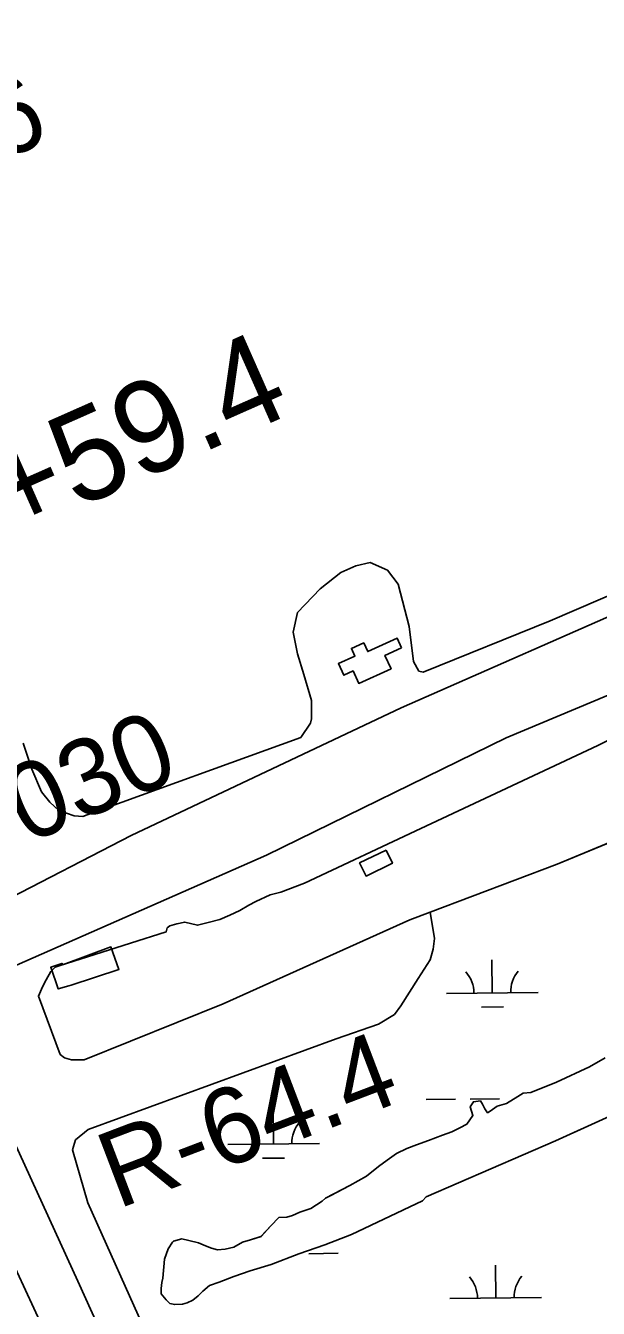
# Model space of a CAD drawing. Extents: x 3684037 to 3722149, y 433263 to 459021.
# Drawn here: x 3711141 to 3711766, y 443040 to 444439 of the extents above; entities that cross this region are included whole.
import ezdxf

# ---------------------------------------------------------------- set-up
doc = ezdxf.new("R2010")
doc.units = 0
for name, color, linetype in [('V-BLDG-OTLN', 7, 'Continuous'), ('V-CHAN-DOCK', 7, 'Continuous'), ('V-LEVE-TOET', 7, 'Continuous'), ('V-RIVR-RANG-IDEN', 7, 'Continuous'), ('V-ROAD-CNTR', 7, 'Continuous'), ('V-SITE-VEGE', 7, 'Continuous'), ('V-SURV-IDEN', 7, 'Continuous'), ('V-TOPO-SHOR', 7, 'Continuous'), ('V-WETL-SWMP', 7, 'Continuous')]:
    doc.layers.add(name, color=color, linetype=linetype)

msp = doc.modelspace()

# ---------------------------------------------------------------- linework, layer by layer
at = {"layer": 'V-BLDG-OTLN'}
for points in [[(3711551.1, 443760.5), (3711532.9, 443752.3), (3711539.5, 443737.7), (3711504.3, 443721.7), (3711498.1, 443735.3), (3711487.9, 443730.6), (3711482.1, 443743.4), (3711500.1, 443751.6), (3711496.4, 443759.8), (3711509.8, 443765.9), (3711514.1, 443756.4), (3711546.3, 443771)], [(3711188.2, 443392.2), (3711176.6, 443388.7), (3711168.3, 443412.2), (3711180.3, 443416.5), (3711182.2, 443415.3), (3711234, 443434.4), (3711242.8, 443409.8), (3711190.5, 443392.7)]]:
    msp.add_lwpolyline(points, close=True, dxfattribs=at)
at = {"layer": 'V-CHAN-DOCK'}
msp.add_lwpolyline([(3711534.1, 443540.1), (3711505.3, 443526.1), (3711512.3, 443511.7), (3711541.1, 443525.7), (3711534.1, 443540.1)], dxfattribs=at)
at = {"layer": 'V-LEVE-TOET'}
for points in [[(3710963.1, 443415.1), (3710984.8, 443428.5), (3710997.1, 443437.8), (3711024.6, 443455.7), (3711055.4, 443462.9), (3711114.1, 443482.5), (3711256.1, 443555.8), (3711550.4, 443695.1), (3711825.1, 443815.9), (3712110.2, 443928.5), (3712444.6, 444073), (3712719.3, 444189.7), (3713000.2, 444318.7), (3713368.6, 444469.4), (3713693.8, 444608.8)], [(3713460.8, 444431.6), (3712949.4, 444211.7), (3712568.6, 444046.5), (3712094.3, 443842.1), (3711665.2, 443662.5), (3711403.8, 443534.5), (3711112.6, 443406.5), (3711090, 443398.2), (3711077.6, 443392), (3711058.6, 443382.5), (3711035.9, 443372.2), (3711012.3, 443359.8), (3710991.3, 443347.7)], [(3710991.3, 443347.7), (3710992, 443346.3), (3711006, 443324.3), (3711016.4, 443308.1), (3711022.2, 443297.7), (3711025.1, 443296), (3711029.8, 443296), (3711036.7, 443298.3), (3711040.8, 443297.7), (3711046, 443293.1), (3711047.1, 443291.9), (3711048.3, 443285), (3711048.9, 443281.5), (3711047.8, 443264.7), (3711058.8, 443236.9), (3711195.4, 442942.6), (3711375.5, 442559.7), (3711516.7, 442246.9), (3711627.1, 442006.6)]]:
    msp.add_lwpolyline(points, dxfattribs=at)
at = {"layer": 'V-ROAD-CNTR'}
msp.add_lwpolyline([(3710393, 444727.7), (3710641.6, 444250), (3710817.9, 443893.9), (3711037.7, 443420), (3711197.8, 443070), (3711491, 442423), (3711750.1, 441857.3), (3711840.9, 441668.9), (3712186.2, 441036.5), (3712590.7, 440311.1), (3712880, 439780.2), (3713036.5, 439491.2), (3713175.2, 439193.4), (3713278.2, 438972.2)], dxfattribs=at)
at = {"layer": 'V-SITE-VEGE'}
for points in [[(3713546.8, 444572.3), (3713442.4, 444528.5), (3713338.2, 444484.5), (3712875.1, 444287.6), (3712444.5, 444104.7), (3711713.1, 443789.8), (3711574.7, 443734), (3711570, 443735.2), (3711564, 443745.8), (3711559.3, 443783.7)], [(3711559.3, 443783.7), (3711547.4, 443829.8), (3711535.5, 443845.2), (3711516.6, 443853.4), (3711501.2, 443849.9), (3711484.6, 443842.7), (3711462.2, 443825), (3711437.4, 443798.9), (3711432.7, 443777.6), (3711437.4, 443754), (3711444.5, 443731.5), (3711452.9, 443703.1), (3711452.9, 443683), (3711451.7, 443678.3), (3711441.1, 443662.9), (3711208.1, 443578.6), (3711203.5, 443576.7), (3711193.9, 443577.4), (3711177.3, 443583.3), (3711167.3, 443592.4), (3711158.4, 443603.4), (3711147.7, 443628.2), (3711138.2, 443656.6)]]:
    msp.add_lwpolyline(points, dxfattribs=at)
at = {"layer": 'V-TOPO-SHOR'}
for points in [[(3711204.8, 443311.5), (3711191.1, 443311.5), (3711183.5, 443313.5), (3711178.7, 443317.2), (3711154.9, 443380.9), (3711159.4, 443391.1), (3711163.5, 443398.6), (3711168.3, 443407.5), (3711173.1, 443412.4), (3711177.5, 443413.9), (3711294.3, 443451), (3711295.5, 443455.1), (3711298.4, 443457.4), (3711305.9, 443459.7), (3711314.6, 443461.5), (3711328.5, 443458), (3711340, 443460.9), (3711352.8, 443464.4), (3711363.7, 443469.1), (3711374.7, 443474.3), (3711384.6, 443480.1), (3711392.1, 443484.1), (3711407.7, 443491.1), (3711419.3, 443494), (3711445.3, 443503.9), (3711572, 443563.6), (3711765.1, 443654.1), (3711887.2, 443715.1)], [(3711204.8, 443311.5), (3711356.3, 443372.4), (3711559.9, 443464.1), (3711582.1, 443472.4), (3711720.7, 443524.5), (3711962.5, 443624.9)], [(3711290.6, 443073.5), (3711292.4, 443094.2), (3711296.5, 443105.4), (3711301.2, 443112.5), (3711302.4, 443113.7), (3711311.3, 443116.1), (3711319, 443114.3), (3711329.6, 443112), (3711337.3, 443108.4), (3711343.8, 443106.1), (3711350.3, 443104.3), (3711358.6, 443104.9), (3711368.1, 443107.3), (3711377.5, 443112.6), (3711386.4, 443115), (3711397.6, 443118.6), (3711408.3, 443130.4), (3711417.1, 443139.3), (3711426, 443139.9), (3711431.9, 443141.7), (3711440.2, 443145.2), (3711452, 443149.4), (3711464.5, 443157.1), (3711468, 443160.7), (3711473.9, 443163.6), (3711494.6, 443174.3), (3711512.9, 443184.4), (3711525.9, 443195), (3711535.4, 443202.1), (3711545.4, 443209.3), (3711556.7, 443214.6), (3711567.3, 443218.7), (3711580.3, 443223.5), (3711595.7, 443229.4), (3711605.8, 443233), (3711614.6, 443237.1), (3711622.3, 443241.3), (3711628.8, 443250.8), (3711625.8, 443260.2), (3711629.4, 443265.6), (3711637.1, 443266.7), (3711639.4, 443263.2), (3711641.8, 443257.9), (3711644.8, 443253.7), (3711647.7, 443255.5), (3711655.4, 443260.9), (3711665.5, 443263.8), (3711677.9, 443271.5), (3711683.8, 443275.1), (3711692.1, 443275.7), (3711719.9, 443287), (3711755.9, 443303.6), (3711773.1, 443313.6)], [(3711880.8, 443296.6), (3711718.8, 443223.1), (3711578, 443162), (3711573.9, 443157.8), (3711496.4, 443121.1), (3711467.5, 443109.8), (3711439.1, 443099.7), (3711408.9, 443088.4), (3711385.9, 443081.3), (3711368.1, 443075.3), (3711352.2, 443068.8), (3711341.5, 443065.3), (3711334.4, 443059.3), (3711329.1, 443054), (3711323.2, 443049.3), (3711317.3, 443046.3), (3711312, 443045.1), (3711303.7, 443044.5), (3711298.4, 443045.7), (3711294.2, 443049.8), (3711288.9, 443056.3), (3711288.9, 443062.2), (3711289.5, 443068.7), (3711290.6, 443073.5)]]:
    msp.add_lwpolyline(points, dxfattribs=at)
at = {"layer": 'V-WETL-SWMP'}
for p, q in [((3711962.5, 443624.9), (3711720.7, 443524.5)), ((3711720.7, 443524.5), (3711582.1, 443472.4)), ((3711582.1, 443472.4), (3711586.9, 443443.8)), ((3711586.9, 443443.8), (3711585.6, 443432)), ((3711585.6, 443432), (3711582.1, 443420.2)), ((3711582.1, 443420.2), (3711569, 443400.1)), ((3711649.9, 443384.3), (3711649.5, 443420.3)), ((3711569, 443400.1), (3711550.3, 443370.3)), ((3711599.9, 443383.7), (3711699.9, 443384.9)), ((3711550.3, 443370.3), (3711543.4, 443360.6)), ((3711638.1, 443368.7), (3711662.1, 443369)), ((3711543.4, 443360.6), (3711526, 443350.1)), ((3711526, 443350.1), (3711479.6, 443334.1)), ((3711479.6, 443334.1), (3711209.3, 443235.3)), ((3711755.9, 443303.6), (3711773.1, 443313.6)), ((3711880.8, 443296.6), (3711718.8, 443223.1)), ((3711719.9, 443287), (3711755.9, 443303.6)), ((3711692.1, 443275.7), (3711719.9, 443287)), ((3711577.9, 443268), (3711609.9, 443268.4)), ((3711625.9, 443268.6), (3711657.9, 443268.9)), ((3711665.5, 443263.8), (3711677.9, 443271.5)), ((3711673.9, 443269.1), (3711674, 443269.1)), ((3711677.9, 443271.5), (3711683.8, 443275.1)), ((3711683.8, 443275.1), (3711692.1, 443275.7)), ((3711411.4, 443219.6), (3711410.9, 443255.6)), ((3711625.8, 443260.2), (3711629.4, 443265.6)), ((3711628.8, 443250.8), (3711625.8, 443260.2)), ((3711629.4, 443265.6), (3711637.1, 443266.7)), ((3711637.1, 443266.7), (3711639.4, 443263.2)), ((3711639.4, 443263.2), (3711641.8, 443257.9)), ((3711641.8, 443257.9), (3711644.8, 443253.7)), ((3711644.8, 443253.7), (3711647.7, 443255.5)), ((3711647.7, 443255.5), (3711655.4, 443260.9)), ((3711655.4, 443260.9), (3711665.5, 443263.8)), ((3711614.6, 443237.1), (3711622.3, 443241.3)), ((3711622.3, 443241.3), (3711628.8, 443250.8)), ((3711209.3, 443235.3), (3711195.4, 443224.2)), ((3711580.3, 443223.5), (3711595.7, 443229.4)), ((3711595.7, 443229.4), (3711605.8, 443233)), ((3711605.8, 443233), (3711614.6, 443237.1)), ((3711195.4, 443224.2), (3711192, 443213.1)), ((3711192, 443213.1), (3711208.7, 443155.6)), ((3711361.4, 443219), (3711461.4, 443220.2)), ((3711545.4, 443209.3), (3711556.7, 443214.6)), ((3711556.7, 443214.6), (3711567.3, 443218.7)), ((3711567.3, 443218.7), (3711580.3, 443223.5)), ((3711718.8, 443223.1), (3711578, 443162)), ((3711399.5, 443204.1), (3711423.5, 443204.3)), ((3711525.9, 443195), (3711535.4, 443202.1)), ((3711535.4, 443202.1), (3711545.4, 443209.3)), ((3711494.6, 443174.3), (3711512.9, 443184.4)), ((3711512.9, 443184.4), (3711525.9, 443195)), ((3711468, 443160.7), (3711494.6, 443174.3)), ((3711452, 443149.4), (3711464.5, 443157.1)), ((3711464.5, 443157.1), (3711468, 443160.7)), ((3711573.9, 443157.8), (3711496.4, 443121.1)), ((3711578, 443162), (3711573.9, 443157.8)), ((3711208.7, 443155.6), (3711338.7, 442866.6)), ((3711431.9, 443141.7), (3711440.2, 443145.2)), ((3711440.2, 443145.2), (3711452, 443149.4)), ((3711397.7, 443118.6), (3711408.3, 443130.4)), ((3711408.3, 443130.4), (3711417.2, 443139.3)), ((3711417.2, 443139.3), (3711426, 443139.9)), ((3711426, 443139.9), (3711431.9, 443141.7)), ((3711302.4, 443113.7), (3711311.3, 443116.1)), ((3711311.3, 443116.1), (3711329.6, 443112)), ((3711377.5, 443112.6), (3711386.4, 443115)), ((3711386.4, 443115), (3711397.7, 443118.6)), ((3711496.4, 443121.1), (3711467.5, 443109.8)), ((3711292.4, 443094.2), (3711296.5, 443105.4)), ((3711296.5, 443105.4), (3711301.2, 443112.5)), ((3711301.2, 443112.5), (3711302.4, 443113.7)), ((3711329.6, 443112), (3711337.3, 443108.4)), ((3711337.3, 443108.4), (3711343.8, 443106.1)), ((3711343.8, 443106.1), (3711350.3, 443104.3)), ((3711350.3, 443104.3), (3711358.6, 443104.9)), ((3711358.6, 443104.9), (3711368.1, 443107.3)), ((3711368.1, 443107.3), (3711377.5, 443112.6)), ((3711467.5, 443109.8), (3711439.1, 443099.7)), ((3711449.9, 443100), (3711481.9, 443100.4)), ((3711290.6, 443073.5), (3711292.4, 443094.2)), ((3711408.9, 443088.4), (3711385.9, 443081.3)), ((3711439.1, 443099.7), (3711408.9, 443088.4)), ((3711653.8, 443051.6), (3711653.4, 443087.6)), ((3711289.5, 443068.7), (3711290.6, 443073.5)), ((3711368.1, 443075.3), (3711352.2, 443068.8)), ((3711385.9, 443081.3), (3711368.1, 443075.3)), ((3711288.9, 443062.2), (3711289.5, 443068.7)), ((3711288.9, 443056.3), (3711288.9, 443062.2)), ((3711334.4, 443059.3), (3711329.1, 443054)), ((3711341.5, 443065.3), (3711334.4, 443059.3)), ((3711352.2, 443068.8), (3711341.5, 443065.3)), ((3711294.2, 443049.8), (3711288.9, 443056.3)), ((3711298.4, 443045.7), (3711294.2, 443049.8)), ((3711303.7, 443044.5), (3711298.4, 443045.7)), ((3711312, 443045.1), (3711303.7, 443044.5)), ((3711317.3, 443046.3), (3711312, 443045.1)), ((3711323.2, 443049.3), (3711317.3, 443046.3)), ((3711329.1, 443054), (3711323.2, 443049.3)), ((3711603.8, 443051), (3711703.8, 443052.2))]:
    msp.add_line(p, q, dxfattribs=at)
for centre, start, end in [((3711705.2, 443385.4), 139.8949, 181.4385), ((3711594.7, 443384.1), 359.8949, 41.4385), ((3711356.1, 443219.5), 359.8949, 41.4385), ((3711466.6, 443220.7), 139.8949, 181.4385), ((3711598.6, 443051.5), 359.8949, 41.4385), ((3711709, 443052.7), 139.8949, 181.4385)]:
    msp.add_arc(centre, 35.2, start, end, dxfattribs=at)

# ---------------------------------------------------------------- texts
at = {"layer": 'V-RIVR-RANG-IDEN'}
for s, rotation, p in [('R-64.6', 22.2429, (3710861.7, 444188.2)), ('D-030', 23.3033, (3711034.4, 443499.7)), ('R-64.4', 20.8367, (3711241.3, 443148.3))]:
    msp.add_text(s, height=83, rotation=rotation, dxfattribs=at).set_placement(p)
at = {"layer": 'V-SURV-IDEN'}
msp.add_text('879+59.4', height=100, rotation=23.8711, dxfattribs=at).set_placement((3710920.4, 443789.8))

doc.saveas('drawing.dxf')
